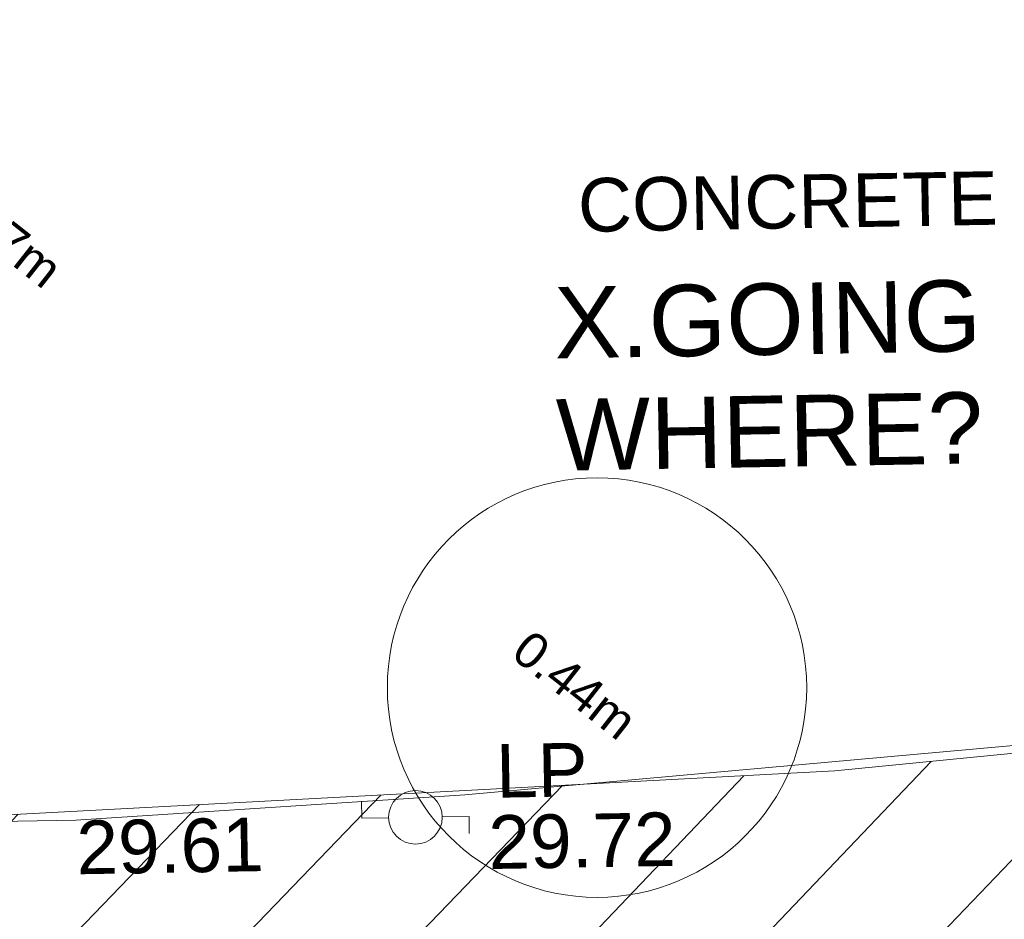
# Model space of a CAD drawing. Header units: millimetres. Extents: x -287732 to 520720, y -88450 to 287754.
# Tile 266 of 383: x 40954 to 47844, y 170097 to 176391. Entities that reach past the tile are written whole.
import ezdxf

# ---------------------------------------------------------------- set-up
doc = ezdxf.new("R2010")
doc.units = ezdxf.units.MM
for name, pattern in [('IMPORT-HIDDEN2 _3_', [4762.5, 3175, -1587.5]), ('IMPORT-UG_ELEC_QLB2 _2_', [2500, 1500, -300.0000000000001, 0, -50, 150, -300.0000000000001, 0, -200]), ('IMPORT-UG_ELEC_STREET LIGHTING_QLB2 _2_', [2700, 1500, -300.0000000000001, 0, -250, 150, -300.0000000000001, 0, -200])]:
    doc.linetypes.add(name, pattern=pattern)
for name, color, linetype, lineweight, true_color in [('00_TOPO_FENCE', 7, 'Continuous', 9, 0x3f7f4f), ('00_TOPO_FURN_LAMP_POST', 7, 'Continuous', 9, 0x666666), ('12333-PUM-2D-U-0001-C01 - Rev2_REVIT IMPORT_dwg', 7, 'Continuous', 9, 0x767676), ('PUM-CHAMBER EXTENTS', 6, 'IMPORT-HIDDEN2 _3_', 9, 0xff00ff), ('PUM-ELECTRIC-QLB2', 1, 'IMPORT-UG_ELEC_QLB2 _2_', 9, 0xff0000), ('PUM-UNABLE TO SURVEY', 190, 'Continuous', 9, 0x7f00ff)]:
    doc.layers.add(name, color=color, linetype=linetype, lineweight=lineweight, true_color=true_color)
doc.layers.add('00_TOPO_SURVEY_TEXT', color=7, linetype='Continuous', lineweight=9)
doc.layers.add('SM-QC COMPLETED', color=7, linetype='Continuous', lineweight=9)
doc.styles.add('Arial', font='arial.ttf', dxfattribs={"height": 500.0000000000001})
doc.styles.add('Arial_1', font='arial.ttf', dxfattribs={"height": 250})
doc.styles.add('Swis721 Lt BT_2', font='swissl.ttf', dxfattribs={"height": 375})

# ---------------------------------------------------------------- blocks, each defined once
blk = doc.blocks.new('12333-PUM-2D-U-0001-C01 - Rev2_REVIT IMPORT_dwg_MSL_Lamp_Post_SYM-2077199-Site Location Plan Proposed')
at = {"layer": '00_TOPO_FURN_LAMP_POST', "color": 254, "true_color": 0xcccccc, "flags": 128}
for points in [[(-500.1060478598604, 0), (-1000.212095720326, 0), (-1000.212095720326, 316.7338303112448)], [(500.1060478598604, 0), (1000.21209571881, 0), (1000.21209571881, -316.7338303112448)]]:
    blk.add_lwpolyline(points, dxfattribs=at)
at = {"layer": '00_TOPO_FURN_LAMP_POST', "color": 254, "true_color": 0xcccccc}
blk.add_circle((0, 0), 500.1060478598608, dxfattribs=at)
blk = doc.blocks.new('12333-PUM-2D-U-0001-C01 - Rev2_REVIT IMPORT_dwg_MGS62954_T2_Galway_ITM_3d_Rev1-2077680-Site Location Plan Proposed')
at = {"layer": '00_TOPO_FENCE', "color": 254, "true_color": 0xcccccc, "flags": 128}
blk.add_lwpolyline([(533917210.8499774, 725719413.5790299), (533920897.2640228, 725722460.6173444), (533924975.9873791, 725723213.0356815), (533932823.7300687, 725724684.2544779), (533936834.055387, 725725447.237831), (533940594.3079119, 725725466.5095569), (533946282.1384676, 725725466.6874782), (533949005.3609898, 725725595.4479479), (533953007.702599, 725725884.8935101), (533956868.8166245, 725726174.3537374), (533962564.0963076, 725726634.5533946), (533967466.2553149, 725727097.478056), (533974024.9029548, 725727775.8969332), (533981580.335156, 725728558.1503834), (533988359.9939132, 725729322.6214049), (533990621.588184, 725729601.8056607), (533993695.2178851, 725730037.3716668), (533996392.6667585, 725727018.971834)], dxfattribs=at)
at = {"xscale": 0.375, "yscale": 0.375, "zscale": 0.375}
blk.add_blockref('12333-PUM-2D-U-0001-C01 - Rev2_REVIT IMPORT_dwg_MSL_Lamp_Post_SYM-2077199-Site Location Plan Proposed', (533948657.6379359, 725725444.2401861), dxfattribs=at)
at = {"layer": '00_TOPO_FENCE', "color": 251, "true_color": 0x666666, "insert": (533946282.1000001, 725725461.9296079), "char_height": 375, "width": 1495.902363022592, "attachment_point": 1, "line_spacing_factor": 1.005061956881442, "style": 'Swis721 Lt BT_2'}
blk.add_mtext('29.61', dxfattribs=at)
at = {"layer": '00_TOPO_FURN_LAMP_POST', "char_height": 375, "attachment_point": 1, "line_spacing_factor": 1.005061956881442, "style": 'Swis721 Lt BT_2'}
for s, insert, width in [('LP', (533949227.0344113, 725725946.2703948), 707.5855621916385), ('29.72', (533949164.7518266, 725725448.3215517), 1495.902363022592)]:
    blk.add_mtext(s, dxfattribs=dict(at, insert=insert, width=width))
at = {"layer": '00_TOPO_SURVEY_TEXT', "color": 251, "true_color": 0x666666, "insert": (533949869.1965671, 725729893.4383322), "char_height": 375, "width": 3286.236302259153, "attachment_point": 1, "line_spacing_factor": 1.005061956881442, "style": 'Swis721 Lt BT_2'}
blk.add_mtext('CONCRETE', dxfattribs=at)
blk = doc.blocks.new('12333-PUM-2D-U-0001-C01 - Rev2_REVIT IMPORT_dwg-1620468-Site Location Plan Proposed')
at = {"layer": 'PUM-CHAMBER EXTENTS', "true_color": 0xfff4d4}
h = blk.add_hatch(dxfattribs=at)
h.set_pattern_fill('FP_14', style=0, pattern_type=2)
h.set_pattern_definition([(45, (-533641079.65, -725615854.3560001), (-618.7184335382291, 618.7184335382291), [])])
h.paths.add_polyline_path([(351699.7223387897, 60394.56140982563), (351708.9931529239, 60906.25732130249), (352393.2163071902, 60898.13015708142), (353041.6677554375, 66223.39089351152), (353206.9931679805, 73966.25732118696), (353982.8594361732, 73952.71452510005), (354317.3501528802, 76699.64382133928), (358888.3501528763, 76111.64382135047), (361222.350152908, 86809.64382132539), (361563.3501529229, 88895.64382133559), (363078.3501529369, 90435.64382137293), (363904.3501529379, 101867.6438212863), (365385.1266995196, 110525.3932341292), (365230.9820148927, 110551.7047199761), (365498.4008083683, 111226.8875165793), (365470.0968050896, 111952.5482150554), (365624.7061381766, 111926.1574136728), (366051.3501529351, 114420.6438213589), (364898.3501528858, 114331.6438213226), (360524.3501529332, 111561.643821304), (356416.7002318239, 111258.678218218), (357929.2858412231, 111182.0907012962), (360544.5530249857, 111349.5624075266), (360546.5568067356, 111049.5690885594), (355314.0187962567, 111014.6190039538), (355309.6134037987, 111177.0234435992), (355277.3501528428, 111174.6438213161), (352644.3501529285, 114141.6438213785), (338239.8330883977, 112460.2766464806), (329804.3501528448, 111555.6438213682), (319532.3501528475, 110592.6438213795), (310517.3501528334, 109863.6438213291), (302620.3501528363, 109581.6438213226), (295825.3501529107, 109566.6438213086), (279813.350152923, 106549.6438213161), (276140.8366145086, 103581.1872824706), (276061.814112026, 103425.8629484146), (271406.8224872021, 105468.1551963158), (271509.3894614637, 105701.9358727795), (267649.3501529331, 107463.6438213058), (260223.350152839, 100640.6438213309), (259796.3501529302, 72682.64382134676), (269496.3501528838, 64316.64382130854), (273776.3501529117, 63665.64382135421), (309011.3501528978, 62955.64382139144), (311037.3501528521, 62074.6438213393), (338250.4136490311, 60841.37633496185), (351699.5658924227, 60394.56660730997)])
h.paths.add_polyline_path([(268358.9909750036, 65556.86419187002), (264596.4920611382, 69167.41490751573), (264804.2082447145, 69383.87273540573), (266581.5988270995, 67470.36930634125), (268566.7072650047, 65773.32227584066), (268393.5501527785, 65592.87780161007)])
h.paths.add_polyline_path([(332379.8871528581, 67575.85382149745), (302320.8871528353, 68122.85382142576), (302332.4158496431, 68783.33241919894), (280169.8095181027, 69186.63780598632), (280330.3604934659, 78384.59702432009), (275960.0958838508, 78464.13017966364), (276108.0612945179, 86595.19465455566), (280450.151176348, 86519.40319374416), (280756.2778082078, 103341.6855813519), (302910.5740271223, 102938.5317815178), (302920.972094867, 103534.2366836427), (310787.9439886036, 103391.077438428), (310815.0515439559, 104880.7045066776), (318228.828162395, 104745.7919744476), (318301.0448391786, 108714.2766025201), (322633.8020448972, 108635.4310593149), (322539.6341878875, 103240.5581443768), (349750.1643799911, 102745.3933022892), (349310.9351529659, 74176.4228213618), (332506.0083566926, 74506.52523825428), (332420.0679097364, 69783.88557772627)])
h.paths.add_polyline_path([(262373.7501529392, 72788.24382127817), (262335.6501529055, 75226.64382126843), (265345.5501529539, 75226.64382127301), (265383.6501528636, 72864.44382129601), (265304.282726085, 72862.43451935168)])
h.paths.add_polyline_path([(261383.1501529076, 75912.44382133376), (261459.3501528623, 80789.24382130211), (267517.2501529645, 80713.04382131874), (267441.0501529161, 75836.24382126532), (261504.349508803, 75910.91930113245)])
h.paths.add_polyline_path([(302573.8228673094, 78329.5292630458), (302592.4407276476, 78963.90062831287), (306343.567266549, 78898.43991812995), (306598.9518629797, 91613.856582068), (302817.47857218, 91689.80612071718), (302824.7189976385, 92271.11380375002), (296640.3411529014, 92395.32482125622), (296360.3411528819, 78454.32482147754), (302538.3452618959, 78330.24181806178)])
h.paths.add_polyline_path([(261840.3501529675, 80865.44382132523), (261687.9501528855, 92981.24382128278), (264050.1501528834, 92981.2438213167), (264202.5501529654, 80865.44382135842), (262112.9041611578, 80865.44382132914)])
h.paths.add_polyline_path([(274664.4282881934, 104261.9875886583), (272430.0401462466, 105281.7542374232), (273799.1437452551, 104582.3695657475), (274486.1144024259, 104328.01044291)])
h.paths.add_polyline_path([(315481.3501528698, 115683.6438212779), (326437.1652111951, 116343.5766866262), (364189.3501528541, 120948.6438212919), (366744.3501529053, 124721.6438213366), (363517.3501528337, 126053.6438213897), (359872.3501529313, 126432.6438213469), (352849.3501528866, 126181.6438212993), (339104.3501528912, 124625.6438213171), (335451.3501528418, 124514.6438212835), (325145.3501528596, 123235.643821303), (319635.3501528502, 122976.6438213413), (314446.3501528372, 122493.6438213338), (313566.3501528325, 118980.6438212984), (313763.6326656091, 118640.9882366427)])
h.paths.add_polyline_path([(322305.0501529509, 119194.0438212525), (322152.6501528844, 121403.8438213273), (326724.6501528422, 121784.8438212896), (326877.0501529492, 119498.8438213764), (323355.1979920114, 119264.0536772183)])
h.paths.add_polyline_path([(328629.650152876, 120870.4438213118), (328477.2501528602, 122089.6438212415), (329810.7501529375, 122242.0438213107), (329963.150152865, 121022.843821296), (328841.381541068, 120894.6416942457)])
h.paths.add_polyline_path([(317352.0501529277, 121480.0438213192), (317352.0501529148, 121861.0438213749), (317618.7501529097, 121856.3885555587), (317618.7501529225, 121480.0438212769), (317362.3608134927, 121480.0438213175)])
h.paths.add_polyline_path([(331601.450152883, 122089.6438213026), (331144.2501529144, 122242.0438212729), (331258.5501528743, 122623.0438212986), (331715.7501528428, 122470.6438213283), (331644.5503212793, 122233.3110493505)])
at = {"layer": 'PUM-UNABLE TO SURVEY', "color": 7, "true_color": 0xfff4d4, "flags": 128}
blk.add_lwpolyline([(276146.350152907, 103585.6438212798), (279813.3501529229, 106549.643821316), (295825.3501529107, 109566.6438213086), (302620.3501528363, 109581.6438213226), (310517.3501528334, 109863.6438213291), (319532.3501528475, 110592.6438213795), (329804.3501528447, 111555.6438213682), (338504.3501529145, 112488.6438213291), (352644.3501529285, 114141.6438213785), (355277.3501528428, 111174.6438213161), (355312.9323998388, 111177.2682409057)], dxfattribs=at)
at = {"layer": 'SM-QC COMPLETED', "color": 81, "true_color": 0xaaffaa}
blk.add_circle((308864.3893061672, 110475.187154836), 1467.425282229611, dxfattribs=at)
blk.add_blockref('12333-PUM-2D-U-0001-C01 - Rev2_REVIT IMPORT_dwg_MGS62954_T2_Galway_ITM_3d_Rev1-2077680-Site Location Plan Proposed', (-533641079.6498471, -725615854.3561786))
at = {"layer": 'PUM-ELECTRIC-QLB2', "char_height": 250, "width": 1160.025439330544, "attachment_point": 2, "rotation": 320.8138382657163, "line_spacing_factor": 0.9417779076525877, "style": 'Arial_1'}
for s, insert in [('0.57m', (304823.1650395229, 113822.4199981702)), ('0.44m', (308789.2820760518, 110592.9295270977))]:
    blk.add_mtext(s, dxfattribs=dict(at, insert=insert))
at = {"layer": 'SM-QC COMPLETED', "color": 3, "true_color": 0x00ff00, "insert": (308609.3460289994, 113281.9408480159), "char_height": 500.0000000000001, "width": 3568.838158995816, "attachment_point": 1, "line_spacing_factor": 0.9417779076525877, "style": 'Arial'}
blk.add_mtext('X.GOING\\PWHERE?', dxfattribs=at)

msp = doc.modelspace()

# ---------------------------------------------------------------- block references
at = {"layer": '12333-PUM-2D-U-0001-C01 - Rev2_REVIT IMPORT_dwg', "color": 254, "linetype": 'IMPORT-UG_ELEC_STREET LIGHTING_QLB2 _2_', "true_color": 0xffd4d4, "rotation": 0.9999999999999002}
msp.add_blockref('12333-PUM-2D-U-0001-C01 - Rev2_REVIT IMPORT_dwg-1620468-Site Location Plan Proposed', (-261895.0770586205, 55869.5817132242), dxfattribs=at)

doc.saveas('drawing.dxf')
